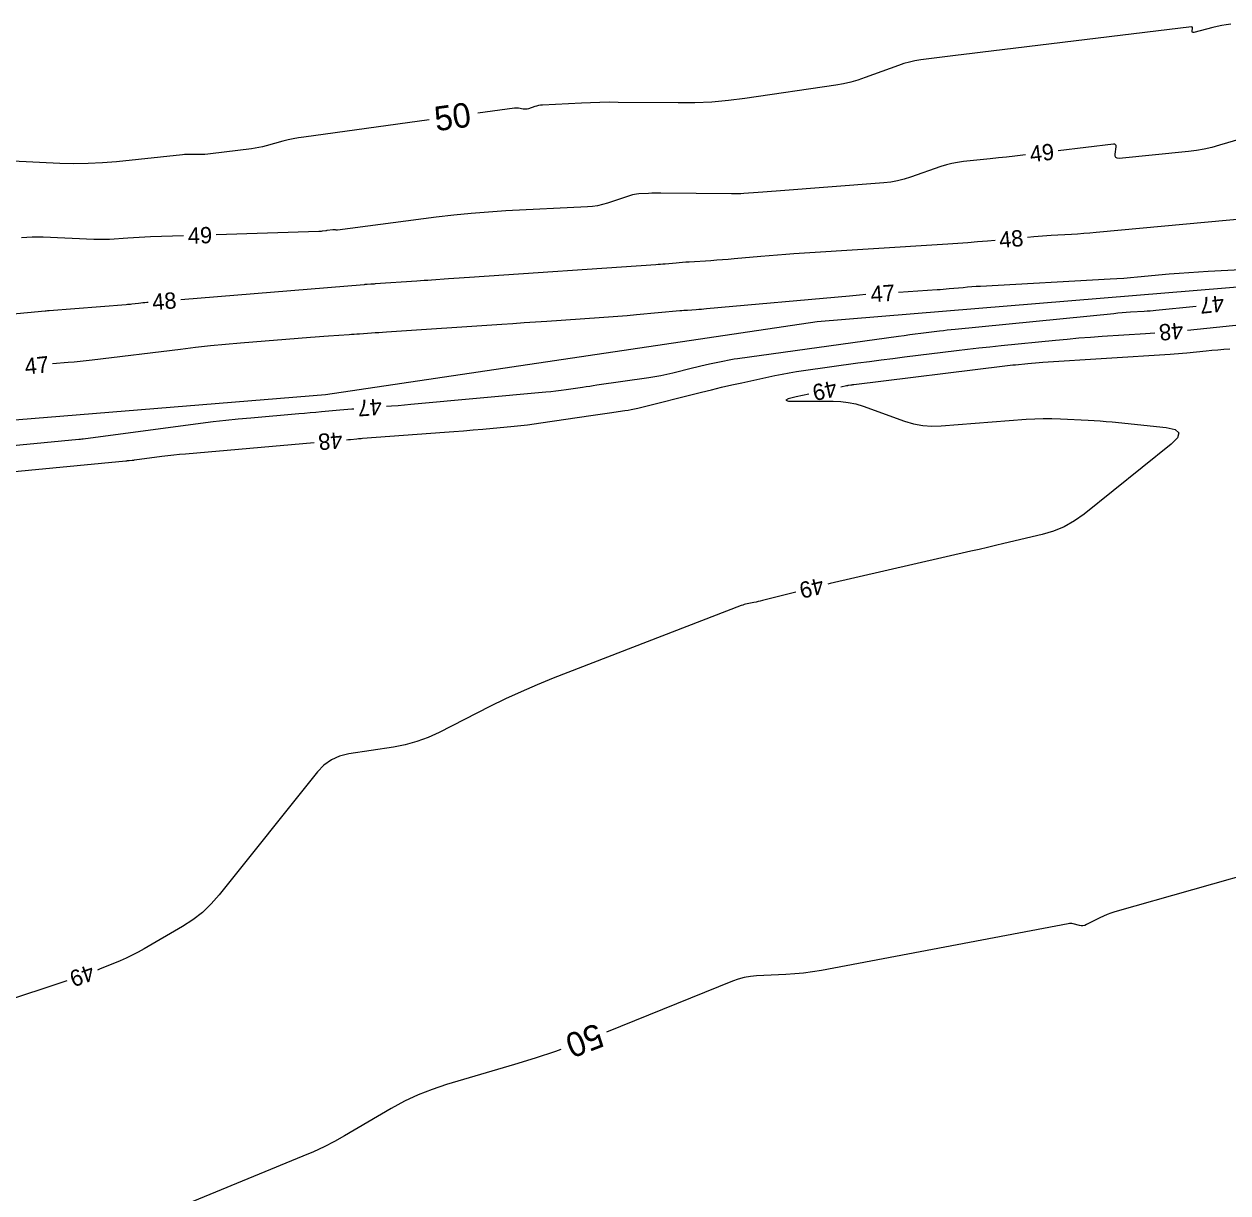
# Model space of a CAD drawing. Extents: x 2384780 to 2405861, y 547869 to 573706.
# Drawn here: x 2396751.8 to 2396899.3, y 552405.8 to 552549 of the extents above; entities that cross this region are included whole.
import ezdxf

# ---------------------------------------------------------------- set-up
doc = ezdxf.new("R2010")
doc.units = 0
for name, color, linetype in [('Old_Level_5', 7, 'Continuous'), ('Old_Level_60', 7, 'Continuous'), ('Old_Level_61', 7, 'Continuous')]:
    doc.layers.add(name, color=color, linetype=linetype)

msp = doc.modelspace()

# ---------------------------------------------------------------- linework, layer by layer
at = {"layer": 'Old_Level_5'}
msp.add_lwpolyline([(2396978.36675, 552520.44175), (2396969.428, 552520.71275), (2396914.792, 552518.002), (2396848.97, 552512.58075), (2396788.753, 552503.63525), (2396705.595, 552496.8585), (2396603.47575, 552486.01575), (2396504.046, 552476.8625)], dxfattribs=at)
at = {"layer": 'Old_Level_60'}
for points in [[(2396902.56625, 552535.48375), (2396898.2225, 552534.1925), (2396897.28725, 552533.93825), (2396896.343, 552533.729), (2396895.39025, 552533.56475), (2396894.42825, 552533.4455), (2396885.9305, 552532.59425), (2396885.69325, 552532.6045), (2396885.53375, 552532.6905), (2396885.45175, 552532.85225), (2396885.4475, 552533.08975), (2396885.56025, 552533.98925), (2396885.5575, 552534.155), (2396885.50025, 552534.26675), (2396885.38875, 552534.3245), (2396885.223, 552534.32825), (2396878.452, 552533.512)], [(2396874.48075, 552533.03325), (2396874.15425, 552532.99375), (2396873.1505, 552532.875), (2396872.14625, 552532.76), (2396871.14175, 552532.649), (2396870.1365, 552532.54225), (2396866.85275, 552532.1995), (2396866.1535, 552532.106), (2396865.46325, 552531.97225), (2396864.782, 552531.79875), (2396864.10975, 552531.58475), (2396860.40075, 552530.28575), (2396859.6005, 552530.034), (2396858.78875, 552529.836), (2396857.966, 552529.69125), (2396857.132, 552529.60025), (2396843.91375, 552528.5875), (2396843.37, 552528.546), (2396842.8265, 552528.50425), (2396842.283, 552528.46275), (2396841.73925, 552528.421), (2396839.9635, 552528.285), (2396839.583, 552528.26), (2396839.202, 552528.24325), (2396838.82075, 552528.235), (2396838.43925, 552528.235), (2396829.81225, 552528.32875), (2396829.4375, 552528.33), (2396829.063, 552528.32525), (2396828.6885, 552528.31425), (2396828.31425, 552528.29775), (2396827.0915, 552528.23325), (2396826.83125, 552528.211), (2396826.574, 552528.17125), (2396826.32025, 552528.1145), (2396826.0695, 552528.0405), (2396823.26875, 552527.11125), (2396822.66475, 552526.933), (2396822.05275, 552526.79675), (2396821.433, 552526.70225), (2396820.8055, 552526.64975), (2396810.8295, 552526.15025), (2396808.6935, 552526.02225), (2396806.5615, 552525.852), (2396804.43325, 552525.64), (2396802.30875, 552525.386), (2396790.18925, 552523.815), (2396790.1355, 552523.81025), (2396790.082, 552523.80925), (2396790.02825, 552523.8125), (2396789.975, 552523.81975), (2396789.8005, 552523.85025), (2396789.763, 552523.85525), (2396789.7255, 552523.85725), (2396789.688, 552523.8565), (2396789.6505, 552523.85275), (2396788.9545, 552523.75775), (2396788.9355, 552523.75475), (2396788.91675, 552523.75125), (2396788.89775, 552523.74725), (2396788.87925, 552523.7425), (2396788.81825, 552523.72575), (2396788.80525, 552523.7225), (2396788.79225, 552523.7195), (2396788.77875, 552523.71725), (2396788.7655, 552523.71525), (2396788.32025, 552523.659), (2396788.22475, 552523.64825), (2396788.129, 552523.6395), (2396788.03325, 552523.633), (2396787.93725, 552523.629), (2396775.3535, 552523.22625)], [(2396904.78325, 552525.50075), (2396883.12025, 552523.496), (2396882.3615, 552523.42925), (2396881.60225, 552523.36975), (2396880.8425, 552523.31725), (2396880.08225, 552523.27175), (2396877.5975, 552523.1345), (2396877.06525, 552523.10275), (2396876.5335, 552523.06625), (2396876.002, 552523.02475), (2396875.47075, 552522.9785), (2396874.716, 552522.90925)], [(2396771.35575, 552523.0985), (2396767.2865, 552522.96825), (2396766.5965, 552522.943), (2396765.907, 552522.91125), (2396765.2175, 552522.873), (2396764.52875, 552522.82825), (2396762.2785, 552522.672), (2396761.79625, 552522.64525), (2396761.31375, 552522.6325), (2396760.83125, 552522.63325), (2396760.3485, 552522.64775), (2396754.15325, 552522.92325), (2396752.82975, 552522.93725), (2396751.51475, 552522.86125)], [(2396870.73275, 552522.544), (2396869.8165, 552522.45975), (2396868.6045, 552522.353), (2396867.39175, 552522.25475), (2396866.1785, 552522.16475), (2396864.9645, 552522.0835), (2396846.106, 552520.8875), (2396845.0955, 552520.81975), (2396844.08525, 552520.7455), (2396843.07575, 552520.664), (2396842.06675, 552520.576), (2396838.77125, 552520.27675), (2396838.065, 552520.215), (2396837.35825, 552520.15775), (2396836.65125, 552520.10525), (2396835.944, 552520.05725), (2396833.28475, 552519.8855), (2396832.87875, 552519.858), (2396832.47325, 552519.82775), (2396832.06775, 552519.795), (2396831.6625, 552519.75975), (2396830.33925, 552519.64025), (2396830.0555, 552519.61525), (2396829.77175, 552519.592), (2396829.48775, 552519.57025), (2396829.20375, 552519.55), (2396806.37875, 552517.993), (2396805.73775, 552517.94925), (2396805.09675, 552517.90575), (2396804.45575, 552517.86225), (2396803.81475, 552517.819), (2396801.7205, 552517.6775), (2396801.27175, 552517.64725), (2396800.823, 552517.61675), (2396800.3745, 552517.58625), (2396799.92575, 552517.55575), (2396794.838, 552517.20825), (2396794.70225, 552517.199), (2396794.5665, 552517.18975), (2396794.43075, 552517.18075), (2396794.29525, 552517.1715), (2396793.85175, 552517.1415), (2396793.75675, 552517.135), (2396793.66175, 552517.128), (2396793.56675, 552517.12075), (2396793.47175, 552517.11325), (2396771.00125, 552515.27275)], [(2396915.99, 552519.7225), (2396896.85525, 552518.73375), (2396895.65825, 552518.66575), (2396894.4625, 552518.58575), (2396893.26725, 552518.4935), (2396892.073, 552518.389), (2396888.1735, 552518.02825), (2396887.3375, 552517.95475), (2396886.501, 552517.889), (2396885.664, 552517.83125), (2396884.8265, 552517.781), (2396868.95525, 552516.9055), (2396868.4255, 552516.87375), (2396867.89625, 552516.8375), (2396867.36725, 552516.79625), (2396866.8385, 552516.75), (2396865.11225, 552516.59175), (2396864.74225, 552516.55925), (2396864.372, 552516.529), (2396864.00175, 552516.50175), (2396863.631, 552516.477), (2396858.92175, 552516.17825)], [(2396854.93125, 552515.90025), (2396854.154, 552515.83775), (2396852.91975, 552515.73), (2396835.41425, 552514.1405), (2396835.09025, 552514.11225), (2396834.766, 552514.086), (2396834.44175, 552514.06175), (2396834.117, 552514.03975), (2396833.05675, 552513.97125), (2396832.8295, 552513.956), (2396832.6025, 552513.939), (2396832.3755, 552513.92075), (2396832.1485, 552513.901), (2396826.815, 552513.41875), (2396825.672, 552513.31875), (2396824.52825, 552513.22475), (2396823.38425, 552513.13725), (2396822.2395, 552513.056), (2396815.8225, 552512.61825), (2396814.4475, 552512.5245), (2396813.07225, 552512.431), (2396811.69725, 552512.338), (2396810.322, 552512.245), (2396796.1905, 552511.2915), (2396795.73625, 552511.26075), (2396795.282, 552511.23), (2396794.828, 552511.199), (2396794.37375, 552511.168), (2396792.89, 552511.06675), (2396792.572, 552511.045), (2396792.254, 552511.0235), (2396791.93625, 552511.002), (2396791.61825, 552510.9805), (2396789.0835, 552510.80925), (2396788.5405, 552510.77175), (2396787.99775, 552510.73225), (2396787.455, 552510.69075), (2396786.91225, 552510.64725), (2396778.33225, 552509.9445), (2396776.49475, 552509.7845), (2396774.659, 552509.60625), (2396772.825, 552509.40925), (2396770.99325, 552509.19375), (2396760.17575, 552507.86575), (2396759.4425, 552507.77975), (2396758.7085, 552507.70175), (2396757.9735, 552507.63175), (2396757.23775, 552507.56975), (2396755.3075, 552507.41775)], [(2396767.0145, 552514.94625), (2396766.8675, 552514.93425), (2396766.61375, 552514.912), (2396766.36, 552514.8875), (2396766.1065, 552514.86025), (2396765.8535, 552514.8305), (2396765.02675, 552514.729), (2396764.84975, 552514.70825), (2396764.67225, 552514.68925), (2396764.4945, 552514.6725), (2396764.31675, 552514.6575), (2396754.8885, 552513.914), (2396754.8385, 552513.90975), (2396754.78875, 552513.905), (2396754.739, 552513.89975), (2396754.68925, 552513.894), (2396754.52725, 552513.87425), (2396754.4925, 552513.87), (2396754.45775, 552513.866), (2396754.42275, 552513.8625), (2396754.388, 552513.859), (2396726.23975, 552511.2135)], [(2396796.209, 552502.219), (2396796.83875, 552502.267), (2396797.6155, 552502.3295), (2396798.39175, 552502.39525), (2396799.16775, 552502.46425), (2396815.71875, 552503.969), (2396816.34175, 552504.03025), (2396816.964, 552504.1005), (2396817.585, 552504.17975), (2396818.20475, 552504.268), (2396820.22825, 552504.57125), (2396820.66175, 552504.63575), (2396821.0955, 552504.69975), (2396821.52925, 552504.76325), (2396821.96325, 552504.826), (2396828.321, 552505.74225), (2396829.06825, 552505.8595), (2396829.81175, 552505.99575), (2396830.5515, 552506.1505), (2396831.28775, 552506.324), (2396833.6865, 552506.92125), (2396834.20075, 552507.04725), (2396834.71625, 552507.1695), (2396835.2325, 552507.28775), (2396835.74975, 552507.40225), (2396837.5915, 552507.80275), (2396837.987, 552507.88475), (2396838.3835, 552507.95925), (2396838.78175, 552508.026), (2396839.181, 552508.08525), (2396858.8985, 552510.81275), (2396859.589, 552510.90675), (2396860.27975, 552510.9985), (2396860.97075, 552511.0875), (2396861.662, 552511.17375), (2396863.921, 552511.45175), (2396864.40525, 552511.51), (2396864.89, 552511.56525), (2396865.37475, 552511.618), (2396865.86, 552511.66775), (2396885.2765, 552513.60325), (2396885.78875, 552513.652), (2396886.3015, 552513.696), (2396886.81475, 552513.7355), (2396887.32825, 552513.7705), (2396889.00625, 552513.87675), (2396889.36575, 552513.90125), (2396889.725, 552513.92925), (2396890.08375, 552513.96025), (2396890.4425, 552513.995), (2396895.37375, 552514.49325)], [(2396894.287, 552511.55975), (2396903.379, 552512.4785)], [(2396791.3175, 552498.12475), (2396791.537, 552498.14425), (2396791.78325, 552498.1665), (2396792.58825, 552498.2395), (2396792.76075, 552498.25475), (2396792.93325, 552498.2695), (2396793.10575, 552498.28325), (2396793.2785, 552498.2965), (2396803.291, 552499.03875), (2396804.468, 552499.1285), (2396805.64475, 552499.223), (2396806.82075, 552499.3225), (2396807.99675, 552499.427), (2396811.837, 552499.77625), (2396812.65925, 552499.857), (2396813.48, 552499.94975), (2396814.29925, 552500.05425), (2396815.11725, 552500.17075), (2396821.233, 552501.08675), (2396821.8045, 552501.172), (2396822.37625, 552501.2565), (2396822.948, 552501.34), (2396823.52, 552501.42275), (2396825.38825, 552501.692), (2396825.78775, 552501.75475), (2396826.18525, 552501.8275), (2396826.58075, 552501.91025), (2396826.97425, 552502.003), (2396834.77575, 552503.94575), (2396836.00975, 552504.248), (2396837.246, 552504.54125), (2396838.4845, 552504.82525), (2396839.72525, 552505.09975), (2396843.7815, 552505.98175), (2396844.65225, 552506.1625), (2396845.52575, 552506.32625), (2396846.4025, 552506.47325), (2396847.282, 552506.6035), (2396853.92625, 552507.52275), (2396855.35025, 552507.717), (2396856.775, 552507.90575), (2396858.2005, 552508.0895), (2396859.62675, 552508.26775), (2396866.00175, 552509.05225), (2396867.36825, 552509.21625), (2396868.73575, 552509.3725), (2396870.104, 552509.521), (2396871.473, 552509.6615), (2396878.133, 552510.32525), (2396879.56075, 552510.461), (2396880.9895, 552510.584), (2396882.41925, 552510.694), (2396883.85, 552510.79125), (2396889.17675, 552511.12925), (2396890.30275, 552511.20575)], [(2396899.486, 552509.229), (2396898.759, 552509.1695), (2396898.0325, 552509.10625), (2396897.30625, 552509.039), (2396896.58025, 552508.9675), (2396894.2095, 552508.728), (2396893.7015, 552508.679), (2396893.19275, 552508.63475), (2396892.68375, 552508.5955), (2396892.1745, 552508.56075), (2396876.60525, 552507.57325), (2396876.13975, 552507.54175), (2396875.67475, 552507.506), (2396875.20975, 552507.466), (2396874.74525, 552507.42175), (2396873.2285, 552507.2705), (2396872.90375, 552507.23725), (2396872.579, 552507.202), (2396872.2545, 552507.165), (2396871.93025, 552507.126), (2396853.45125, 552504.852), (2396853.35975, 552504.8405), (2396853.26825, 552504.82875), (2396853.17675, 552504.81675), (2396853.08525, 552504.80425), (2396852.78675, 552504.763), (2396852.723, 552504.7535), (2396852.65925, 552504.74275), (2396852.59575, 552504.73075), (2396852.5325, 552504.71775), (2396851.848, 552504.569)], [(2396847.93925, 552503.719), (2396846.39675, 552503.3835), (2396845.4145, 552503.13425), (2396845.0975, 552502.95825), (2396845.44525, 552502.85575), (2396846.45825, 552502.8265), (2396850.89175, 552502.851), (2396851.83475, 552502.81575), (2396852.764, 552502.69875), (2396853.67925, 552502.5005), (2396854.58075, 552502.221), (2396859.662, 552500.40125), (2396860.759, 552500.0715), (2396861.87175, 552499.86175), (2396863.00075, 552499.772), (2396864.14575, 552499.80225), (2396874.551, 552500.61875), (2396875.596, 552500.68425), (2396876.64175, 552500.71675), (2396877.68775, 552500.71625), (2396878.7345, 552500.683), (2396882.15425, 552500.5205), (2396882.8865, 552500.48075), (2396883.61825, 552500.431), (2396884.34925, 552500.3715), (2396885.0795, 552500.302), (2396891.6835, 552499.629), (2396892.78325, 552499.3915), (2396893.25175, 552498.96725), (2396893.08925, 552498.3565), (2396892.296, 552497.559), (2396881.65975, 552489.01475), (2396880.47475, 552488.16475), (2396879.218, 552487.461), (2396877.89, 552486.90375), (2396876.49075, 552486.49325), (2396871.8025, 552485.39075), (2396870.79775, 552485.155), (2396869.79275, 552484.9205), (2396868.7875, 552484.687), (2396867.78175, 552484.45475), (2396850.55975, 552480.4865), (2396850.23775, 552480.41125)], [(2396747.0205, 552497.07925), (2396758.51925, 552498.178), (2396758.57125, 552498.183), (2396758.6235, 552498.188), (2396758.6755, 552498.193), (2396758.72775, 552498.198), (2396758.898, 552498.21425), (2396758.93425, 552498.21775), (2396758.97075, 552498.22175), (2396759.00725, 552498.226), (2396759.0435, 552498.23075), (2396773.42175, 552500.1375), (2396774.965, 552500.3335), (2396776.51, 552500.512), (2396778.057, 552500.673), (2396779.606, 552500.817), (2396785.45075, 552501.32675), (2396786.14475, 552501.3875), (2396786.8385, 552501.44875), (2396787.5325, 552501.51075), (2396788.22625, 552501.5735), (2396790.49225, 552501.779), (2396790.978, 552501.822), (2396791.46375, 552501.863), (2396791.94975, 552501.902), (2396792.22, 552501.9225)], [(2396738.26375, 552493.0485), (2396764.28825, 552495.53475), (2396764.39325, 552495.54475), (2396764.49825, 552495.55475), (2396764.60325, 552495.565), (2396764.70825, 552495.575), (2396765.051, 552495.60775), (2396765.1245, 552495.615), (2396765.19775, 552495.623), (2396765.271, 552495.63175), (2396765.34425, 552495.641), (2396768.7065, 552496.087), (2396769.42725, 552496.1785), (2396770.14925, 552496.262), (2396770.87175, 552496.33725), (2396771.5955, 552496.40425), (2396787.33275, 552497.77675)], [(2396846.3525, 552479.4605), (2396842.23725, 552478.40475), (2396841.9815, 552478.34125), (2396841.7245, 552478.28125), (2396841.467, 552478.2255), (2396841.2085, 552478.17325), (2396840.3625, 552478.00925), (2396840.1825, 552477.97025), (2396840.0045, 552477.92325), (2396839.829, 552477.8685), (2396839.65575, 552477.80575), (2396816.6245, 552468.886), (2396814.6495, 552468.092), (2396812.6965, 552467.249), (2396810.7655, 552466.3565), (2396808.85675, 552465.4145), (2396802.657, 552462.2575), (2396801.31025, 552461.63775), (2396799.92725, 552461.13175), (2396798.5075, 552460.73925), (2396797.0515, 552460.46025), (2396791.58175, 552459.6365), (2396790.4635, 552459.36625), (2396789.45375, 552458.9085), (2396788.55175, 552458.26325), (2396787.758, 552457.43075), (2396775.73225, 552442.37175), (2396774.73975, 552441.2385), (2396773.65625, 552440.2105), (2396772.482, 552439.28775), (2396771.21675, 552438.47), (2396766.52875, 552435.734), (2396765.808, 552435.32975), (2396765.0745, 552434.95125), (2396764.3285, 552434.598), (2396763.57, 552434.2705), (2396761.071, 552433.242), (2396760.824, 552433.14275)], [(2396757.049, 552431.82275), (2396740.53625, 552426.34825), (2396737.98625, 552425.417), (2396735.506, 552424.337), (2396733.096, 552423.10875), (2396730.75625, 552421.732), (2396722.9635, 552416.82625), (2396721.46125, 552415.93525), (2396719.91825, 552415.12775), (2396718.33425, 552414.40375), (2396716.70925, 552413.76325), (2396711.33425, 552411.8075), (2396710.21975, 552411.33075), (2396709.18, 552410.739), (2396708.21475, 552410.03175), (2396707.32425, 552409.2095), (2396701.07375, 552402.76275)]]:
    msp.add_lwpolyline(points, dxfattribs=at)
at = {"layer": 'Old_Level_61'}
for points in [[(2396899.6025, 552549.0495), (2396899.04625, 552548.9655), (2396898.493, 552548.86525), (2396897.94325, 552548.7485), (2396897.3965, 552548.6155), (2396895.0735, 552548.01325), (2396894.97875, 552548.00225), (2396894.91525, 552548.02675), (2396894.8825, 552548.08675), (2396894.88125, 552548.18225), (2396894.92775, 552548.55175), (2396894.9265, 552548.62), (2396894.903, 552548.66575), (2396894.857, 552548.6895), (2396894.789, 552548.691), (2396868.9175, 552545.5725), (2396867.91375, 552545.4505), (2396866.91025, 552545.32625), (2396865.90675, 552545.20025), (2396864.90375, 552545.07225), (2396861.6275, 552544.6505), (2396860.93025, 552544.541), (2396860.24225, 552544.39275), (2396859.56375, 552544.20625), (2396858.8945, 552543.9815), (2396854.825, 552542.48575), (2396853.947, 552542.18825), (2396853.05725, 552541.93725), (2396852.15575, 552541.73225), (2396851.2425, 552541.57375), (2396840.1095, 552539.93325), (2396838.07275, 552539.67375), (2396836.0305, 552539.49475), (2396833.98275, 552539.39625), (2396831.92975, 552539.3785), (2396824.5925, 552539.45825), (2396823.46425, 552539.46175), (2396822.3365, 552539.447), (2396821.20875, 552539.41475), (2396820.08175, 552539.36425), (2396815.314, 552539.1135), (2396815.06975, 552539.0925), (2396814.82875, 552539.05525), (2396814.5905, 552539.002), (2396814.3555, 552538.93275), (2396813.59275, 552538.6795), (2396813.4285, 552538.63575), (2396813.26275, 552538.613), (2396813.0955, 552538.611), (2396812.9265, 552538.63025), (2396812.3655, 552538.72775), (2396812.24525, 552538.744), (2396812.12475, 552538.751), (2396812.00425, 552538.7485), (2396811.8835, 552538.7365), (2396807.39625, 552538.1235)], [(2396801.4515, 552537.31125), (2396786.07325, 552535.21), (2396785.4295, 552535.11125), (2396784.79, 552534.99175), (2396784.155, 552534.85125), (2396783.524, 552534.68975), (2396781.46975, 552534.12825), (2396781.028, 552534.01575), (2396780.58325, 552533.919), (2396780.13525, 552533.83825), (2396779.684, 552533.77325), (2396774.64975, 552533.1385), (2396774.31225, 552533.10175), (2396773.97425, 552533.07675), (2396773.6355, 552533.0635), (2396773.296, 552533.062), (2396772.18625, 552533.07575), (2396771.94875, 552533.07525), (2396771.71125, 552533.068), (2396771.47425, 552533.05375), (2396771.23775, 552533.0325), (2396763.14475, 552532.1895), (2396761.40975, 552532.04125), (2396759.67275, 552531.9575), (2396757.93375, 552531.938), (2396756.19275, 552531.98325), (2396750.39575, 552532.241)], [(2396913.959, 552448.36225), (2396885.3965, 552440.26975), (2396884.925, 552440.12325), (2396884.46275, 552439.954), (2396884.0095, 552439.76125), (2396883.56525, 552439.54575), (2396881.931, 552438.70125), (2396881.72025, 552438.6145), (2396881.50475, 552438.56925), (2396881.28475, 552438.56575), (2396881.05975, 552438.604), (2396880.318, 552438.797), (2396880.15875, 552438.82925), (2396879.99875, 552438.84375), (2396879.83825, 552438.84025), (2396879.67725, 552438.8185), (2396849.462, 552433.102), (2396848.38175, 552432.91675), (2396847.297, 552432.7695), (2396846.20775, 552432.6595), (2396845.11425, 552432.5875), (2396841.53425, 552432.41325), (2396840.774, 552432.34475), (2396840.0275, 552432.21375), (2396839.2945, 552432.0205), (2396838.57525, 552431.7645), (2396823.1395, 552425.5445)], [(2396817.53725, 552423.398), (2396816.908, 552423.1705), (2396814.397, 552422.33025), (2396811.865, 552421.55025), (2396803.5595, 552419.1005), (2396801.802, 552418.52425), (2396800.0885, 552417.8455), (2396798.4195, 552417.064), (2396796.79475, 552416.18), (2396791.0595, 552412.833), (2396789.81975, 552412.1375), (2396788.55825, 552411.48625), (2396787.275, 552410.87875), (2396785.96975, 552410.31525), (2396761.0855, 552400.0735)]]:
    msp.add_lwpolyline(points, dxfattribs=at)

# ---------------------------------------------------------------- texts
at = {"layer": 'Old_Level_60'}
for s, rotation, p in [('49', 6.8734778, (2396875.11625, 552532.1025)), ('49', 1.8323194, (2396771.907, 552522.1155)), ('48', 5.2402583, (2396871.31825, 552521.5935)), ('47', 3.9824972, (2396855.56575, 552514.95125)), ('48', 4.6822861, (2396767.59075, 552513.99)), ('47', 185.7707639, (2396898.689, 552515.8335)), ('48', 185.0748361, (2396893.7055, 552512.49725)), ('47', 6.0510778, (2396751.99625, 552506.0905)), ('49', 192.2681056, (2396851.12775, 552505.4355)), ('47', 184.2506694, (2396795.5695, 552503.17425)), ('48', 184.9908278, (2396790.73625, 552499.0775)), ('49', 193.7492667, (2396849.4925, 552481.27025)), ('49', 199.2735583, (2396760.0145, 552433.88525))]:
    msp.add_text(s, height=2, rotation=rotation, dxfattribs=at).set_placement(p)
at = {"layer": 'Old_Level_61'}
for rotation, p in [(7.7804278, (2396802.28675, 552535.9115)), (200.9622333, (2396822.01875, 552426.687))]:
    msp.add_text('50', height=3, rotation=rotation, dxfattribs=at).set_placement(p)

doc.saveas('drawing.dxf')
